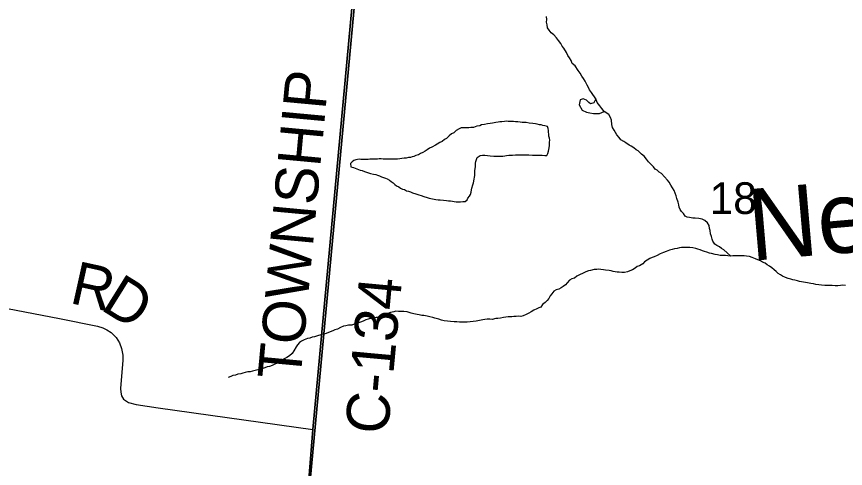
# Model space of a CAD drawing. Extents: x 1310247 to 1664935, y 284496 to 704931.
# Drawn here: x 1504221 to 1510006, y 559511 to 562664 of the extents above; entities that cross this region are included whole.
import ezdxf

# ---------------------------------------------------------------- set-up
doc = ezdxf.new("R2010")
doc.units = 0
for name, color, linetype in [('GM_X_Adjacent_County', 7, 'Continuous'), ('GM_X_County', 7, 'Continuous'), ('GM_X_County_Road_Text', 7, 'Continuous'), ('GM_X_Minor_Lake_Text', 7, 'Continuous'), ('GM_X_Minor_River', 7, 'Continuous'), ('GM_X_Minor_River_Text', 7, 'Continuous'), ('GM_X_Township_Road', 7, 'Continuous'), ('GM_X_US_Location', 7, 'Continuous')]:
    doc.layers.add(name, color=color, linetype=linetype)

msp = doc.modelspace()

# ---------------------------------------------------------------- linework, layer by layer
at = {"layer": 'GM_X_Adjacent_County'}
for points in [[(1499830.9, 580274.1), (1508027.8, 579405.8), (1507660, 575430.8), (1507563.8, 574289.5), (1507446.2, 572919.9), (1507439.6, 572797.4), (1507443.5, 572765.6), (1507287.6, 571116), (1507284, 571068.6), (1507167.7, 569574.2), (1506976.9, 567223.6), (1506288.1, 559784), (1506243, 559201.1), (1505605.2, 552533.9), (1505593.6, 552412), (1505205.4, 547972.3), (1504869, 544272.2), (1504720.2, 542599), (1503488.5, 542713.6)], [(1505205.4, 547972.3), (1505593.6, 552412), (1505605.2, 552533.9), (1506243, 559201.1), (1506288.1, 559784), (1506976.9, 567223.6), (1507167.7, 569574.2), (1507284, 571068.6), (1507287.6, 571116), (1507443.5, 572765.6)]]:
    msp.add_lwpolyline(points, dxfattribs=at)
at = {"layer": 'GM_X_County'}
for points in [[(1501203.7, 564857.8), (1506749.2, 564576.1), (1506251.2, 559224.6), (1500750.3, 559431.5)], [(1506749.2, 564576.1), (1512215, 563708.3), (1511702.2, 558342.5), (1506251.2, 559224.6)]]:
    msp.add_lwpolyline(points, close=True, dxfattribs=at)
at = {"layer": 'GM_X_County_Road_Text'}
for points in [[(1506288.1, 559784), (1506972.1, 567171.5)], [(1503742.6, 560705.1), (1504519.9, 560558.2), (1504785.5, 560503.6), (1504822.7, 560491.8), (1504851, 560477.9), (1504880.1, 560459.6), (1504915.1, 560425.9), (1504940, 560388), (1504954, 560349), (1504963.5, 560302.6), (1504961.5, 560266.7), (1504946, 560070), (1504948, 560042.6), (1504954, 560016.7), (1504968, 559993.7), (1505001.9, 559971.7), (1505055.3, 559957.3), (1505208, 559934.3), (1506288.1, 559784)]]:
    msp.add_lwpolyline(points, dxfattribs=at)
at = {"layer": 'GM_X_Minor_River'}
msp.add_line((1506550.7, 561639.6), (1506554.1, 561615.5), dxfattribs=at)
for points in [[(1507908.5, 561693.9), (1507920.5, 561693.6), (1507929, 561709.4), (1507933.4, 561725.4), (1507938, 561747.3), (1507940.4, 561765.3), (1507941, 561787.4), (1507941.4, 561801.4), (1507939.7, 561815.5), (1507936.1, 561829.7), (1507934.4, 561843.7), (1507932.8, 561857.8), (1507933.1, 561869.9), (1507931.4, 561883.9), (1507925.7, 561896.1), (1507907.8, 561902.6), (1507893.8, 561905), (1507881.9, 561909.3), (1507869.9, 561909.6), (1507853.9, 561914), (1507842, 561916.3), (1507824, 561918.8), (1507797.9, 561921.4), (1507777.9, 561923.9), (1507765.9, 561924.2), (1507749.9, 561924.6), (1507735.9, 561927), (1507719.9, 561929.4), (1507703.9, 561929.8), (1507689.9, 561932.2), (1507675.8, 561932.5), (1507663.8, 561932.8), (1507651.8, 561933.1), (1507639.7, 561933.4), (1507625.6, 561931.8), (1507607.5, 561930.2), (1507593.5, 561928.5), (1507581.4, 561926.8), (1507565.3, 561925.2), (1507543.1, 561919.8), (1507525, 561918.2), (1507506.9, 561916.7), (1507486.7, 561911.2), (1507466.5, 561907.7), (1507454.3, 561901.9), (1507434.2, 561898.4), (1507409.9, 561891), (1507391.8, 561889.5), (1507377.7, 561887.8), (1507357.7, 561888.3), (1507341.6, 561888.7), (1507323.5, 561887.2), (1507309.3, 561881.5), (1507289, 561870), (1507272.5, 561852.3), (1507256.3, 561846.7), (1507239.8, 561831.1), (1507221.3, 561813.5), (1507207.1, 561805.8), (1507190.7, 561792.2), (1507174.4, 561784.5), (1507156.1, 561773), (1507143.9, 561767.2), (1507119.4, 561751.8), (1507103.2, 561746.2), (1507086.9, 561734.6), (1507072.6, 561724.9), (1507056.3, 561715.3), (1507040.1, 561709.6), (1507025.8, 561700), (1507007.6, 561694.4), (1506993.4, 561686.7), (1506981.3, 561685), (1506969.1, 561681.3), (1506955.1, 561679.7), (1506938.9, 561676.1), (1506924.9, 561676.4), (1506908.8, 561674.8), (1506894.6, 561671.2), (1506878.5, 561669.5), (1506862.5, 561669.9), (1506850.4, 561668.2), (1506834.4, 561668.7), (1506820.3, 561669), (1506804.3, 561669.4), (1506792.3, 561669.7), (1506778.2, 561670.1), (1506766.2, 561670.4), (1506752.2, 561670.7), (1506740.1, 561669), (1506726, 561669.4), (1506714, 561669.7), (1506699.9, 561668), (1506685.9, 561668.4), (1506673.8, 561666.7), (1506659.8, 561667), (1506647.7, 561667.3), (1506635.7, 561667.6), (1506623.7, 561667.9), (1506611.7, 561668.2), (1506599.6, 561666.5)], [(1506554.1, 561615.5), (1506572.1, 561611), (1506584, 561606.7), (1506595.9, 561602.4), (1506607.8, 561596.1), (1506619.7, 561591.8), (1506633.7, 561589.4), (1506649.6, 561583), (1506669.5, 561576.5), (1506691.4, 561569.9), (1506711.3, 561565.4), (1506727.3, 561561), (1506739.2, 561556.7), (1506753.2, 561552.3), (1506767, 561545.9), (1506781, 561541.6), (1506794.9, 561537.2), (1506806.8, 561532.9), (1506822.6, 561522.4), (1506834.4, 561514.1), (1506848.2, 561503.7), (1506860, 561493.4), (1506871.8, 561483.1), (1506887.7, 561476.7), (1506899.4, 561466.3), (1506915.3, 561459.9), (1506927.3, 561457.6), (1506943.1, 561447.2), (1506955.1, 561444.9), (1506971, 561440.5), (1506984.9, 561434.1), (1507006.8, 561427.5), (1507028.7, 561421), (1507044.6, 561414.5), (1507062.5, 561408.1), (1507086.4, 561401.4), (1507100.3, 561397.1), (1507124.3, 561392.5), (1507146.2, 561387.9), (1507162.2, 561385.5), (1507178.3, 561385.1), (1507200.3, 561382.5), (1507222.3, 561380), (1507234.3, 561377.7), (1507250.3, 561377.3), (1507262.3, 561375), (1507274.3, 561374.7), (1507288.3, 561372.3), (1507302.3, 561371.9), (1507318.4, 561371.5), (1507336.5, 561373.1), (1507350.6, 561374.8), (1507364.9, 561384.4), (1507369.2, 561396.3), (1507381.6, 561410.1), (1507387.9, 561422), (1507392.4, 561439.9), (1507396.8, 561455.9), (1507399.1, 561467.8), (1507405.7, 561489.8), (1507410, 561503.7), (1507414.7, 561529.7), (1507417.1, 561543.7), (1507419.4, 561555.6), (1507419.8, 561569.7), (1507420.2, 561587.7), (1507420.6, 561603.8), (1507422.9, 561615.8), (1507423.3, 561629.8), (1507423.6, 561641.8), (1507425.9, 561653.8), (1507430.3, 561667.7), (1507434.6, 561679.7), (1507457.1, 561695.2), (1507473.2, 561696.8), (1507489.2, 561696.4), (1507507.2, 561693.9), (1507527.2, 561691.4), (1507551.3, 561690.8), (1507563.3, 561690.5), (1507579.3, 561690.1), (1507597.4, 561689.6), (1507615.5, 561691.2), (1507627.6, 561692.9), (1507639.6, 561694.6), (1507655.7, 561696.2), (1507667.8, 561695.9), (1507681.9, 561697.6), (1507704, 561699), (1507728.1, 561700.4), (1507752.1, 561699.8), (1507766.2, 561699.5), (1507780.2, 561699.1), (1507796.3, 561698.7), (1507822.3, 561698), (1507834.4, 561697.7), (1507848.4, 561697.4), (1507860.4, 561697.1), (1507876.5, 561696.7), (1507888.5, 561696.4), (1507908.5, 561693.9)], [(1506599.6, 561666.5), (1506587.5, 561664.8), (1506575.3, 561659.1), (1506563.1, 561651.4), (1506550.7, 561639.6)]]:
    msp.add_lwpolyline(points, dxfattribs=at)
at = {"layer": 'GM_X_Minor_River_Text'}
for points in [[(1508264.5, 562091.2), (1508232.8, 562133.3), (1508219.2, 562153.7), (1508211.6, 562169.9), (1508204, 562186.2), (1508188.6, 562212.6), (1508177.1, 562231), (1508165.5, 562249.3), (1508154, 562269.7), (1508140.4, 562288.1), (1508119.2, 562320.7), (1508099.5, 562337.3), (1508092, 562357.5), (1508080.4, 562375.9), (1508068.8, 562392.2), (1508059.3, 562412.5), (1508040, 562443.1), (1508028.4, 562457.5), (1508018.8, 562475.8), (1508003.3, 562496.2), (1507989.7, 562516.6), (1507970.2, 562537.2), (1507952.5, 562549.7), (1507936.9, 562568.2), (1507927.3, 562586.4), (1507923.8, 562606.6), (1507920.3, 562624.8), (1507920.8, 562644.8), (1507919.3, 562664.9)], [(1508249.8, 562061.4), (1508225.6, 562055.9), (1508213.8, 562064.2), (1508198.1, 562080.6), (1508176.3, 562089.1), (1508154.1, 562083.6), (1508147.3, 562047.7), (1508168.5, 562011.1), (1508198.2, 561996.3), (1508222.2, 561991.8)], [(1508222.2, 561991.8), (1508248.1, 561987.2), (1508268.2, 561986.8), (1508290.2, 561988.3), (1508320.6, 562001.7), (1508305, 562022.1), (1508291.4, 562040.4), (1508273.9, 562064.9), (1508264.5, 562091.2), (1508249.8, 562061.4)], [(1509206.8, 560993), (1509179.3, 561015.8), (1509155.8, 561036.5), (1509140, 561046.9), (1509126.2, 561057.3), (1509108.4, 561065.8), (1509094.6, 561076.1), (1509079.1, 561096.6), (1509075.4, 561110.7), (1509069.9, 561128.9), (1509064.3, 561147.1), (1509060.9, 561171.3), (1509057.3, 561185.4), (1509053.8, 561205.6), (1509042.2, 561223.9), (1509024.5, 561240.4), (1509004.8, 561251), (1508982.8, 561255.5), (1508956.8, 561258.2), (1508940.7, 561258.6), (1508916.8, 561263.2), (1508900.8, 561265.6), (1508886.9, 561272), (1508875.3, 561290.3), (1508861.7, 561304.7), (1508852, 561319), (1508846.3, 561333.2), (1508842.7, 561349.4), (1508837.2, 561369.6), (1508829.9, 561395.8), (1508824.3, 561414), (1508816.8, 561432.3), (1508809.2, 561450.5), (1508799.6, 561468.8), (1508786.1, 561487.2), (1508774.5, 561507.6), (1508762.9, 561521.9), (1508743.4, 561546.5), (1508722, 561569.1), (1508706.1, 561577.5), (1508692.4, 561591.9), (1508678.6, 561600.3), (1508664.9, 561614.7), (1508647.4, 561635.2), (1508631.8, 561651.7), (1508618.2, 561670.1), (1508600.7, 561690.6), (1508582.9, 561703), (1508559.5, 561727.7), (1508545.6, 561734.1), (1508529.9, 561748.5), (1508510.1, 561759.1), (1508496.3, 561767.4), (1508472.6, 561782.1), (1508458.8, 561792.5), (1508439.1, 561805), (1508425.4, 561819.4), (1508409.8, 561837.8), (1508400.2, 561856.1), (1508390.6, 561870.4), (1508379, 561890.8), (1508375.5, 561910.9), (1508372.3, 561941.1), (1508366.8, 561959.3), (1508355.3, 561981.7), (1508320.6, 562001.7)], [(1510006.2, 560788.4), (1509986.1, 560788.9), (1509972.1, 560787.2), (1509952, 560785.7), (1509933.9, 560786.2), (1509913.9, 560786.7), (1509895.8, 560787.1), (1509877.8, 560787.6), (1509861.7, 560788), (1509839.7, 560790.5), (1509819.7, 560793.1), (1509799.7, 560795.6), (1509781.8, 560800), (1509763.8, 560802.5), (1509741.8, 560807), (1509727.8, 560809.4), (1509699.9, 560814.1), (1509685.9, 560816.5), (1509671.9, 560820.8), (1509652, 560825.4), (1509638, 560827.7), (1509624.1, 560832.1), (1509606.1, 560836.5), (1509586.2, 560843.1), (1509566.4, 560851.6), (1509552.6, 560862), (1509536.8, 560870.4), (1509523.1, 560884.8), (1509507.4, 560897.2), (1509491.7, 560911.7), (1509475.9, 560922.1), (1509460.1, 560932.5), (1509446.3, 560942.9), (1509426.5, 560951.4), (1509412.6, 560959.8), (1509394.8, 560966.3), (1509378.9, 560974.7), (1509355.1, 560983.3), (1509335.2, 560989.8), (1509315.2, 560992.3), (1509299.2, 560994.8), (1509281.1, 560995.2), (1509261, 560993.7), (1509241, 560994.2), (1509220.9, 560994.7), (1509206.8, 560993), (1509184.8, 560993.6), (1509168.8, 560996), (1509148.7, 560996.5), (1509130.7, 560997), (1509112.7, 561001.4), (1509096.7, 561003.8), (1509070.8, 561010.5), (1509056.8, 561012.9), (1509039, 561021.3), (1509023.1, 561025.8), (1509009.1, 561030.1), (1508991.2, 561036.6), (1508975.3, 561041), (1508961.4, 561045.4), (1508941.4, 561049.9), (1508919.4, 561052.4), (1508899.4, 561052.9), (1508879.3, 561053.4), (1508861.2, 561051.9), (1508847.1, 561050.2), (1508831, 561046.6), (1508812.8, 561043.1), (1508796.7, 561039.5), (1508778.5, 561033.9), (1508754.2, 561024.5), (1508735.9, 561016.9), (1508713.7, 561009.4), (1508691.3, 560998), (1508671, 560988.4), (1508656.8, 560982.8), (1508640.5, 560975.2), (1508622.2, 560963.6), (1508603.8, 560952), (1508591.4, 560938.2), (1508569, 560924.8), (1508552.8, 560919.2), (1508538.5, 560907.5), (1508520.1, 560895.9), (1508501.9, 560890.3), (1508483.7, 560882.8), (1508463.5, 560879.2), (1508445.4, 560877.7), (1508427.4, 560880.2), (1508413.4, 560880.5), (1508399.4, 560882.9), (1508383.4, 560885.3)], [(1508383.4, 560885.3), (1508369.5, 560889.6), (1508355.5, 560892), (1508331.5, 560894.6), (1508317.5, 560897), (1508299.5, 560899.4), (1508285.5, 560901.8), (1508271.4, 560900.1), (1508251.3, 560898.6), (1508227.1, 560893.2), (1508213, 560889.5), (1508194.8, 560884), (1508174.5, 560874.5), (1508150.1, 560863), (1508131.8, 560853.4), (1508115.4, 560839.8), (1508097.2, 560834.2), (1508080.9, 560824.6), (1508062.4, 560807), (1508052, 560793.2), (1508035.6, 560779.6), (1508021.4, 560771.9), (1508005.1, 560762.3), (1507986.9, 560756.8), (1507970.6, 560749.1), (1507956.1, 560729.4), (1507945.7, 560715.6), (1507935.2, 560697.8), (1507924.8, 560684.1), (1507910.4, 560668.4), (1507891.9, 560654.8), (1507879.5, 560637), (1507865.3, 560631.4), (1507851.1, 560625.7), (1507830.8, 560616.2), (1507812.4, 560604.6), (1507796.1, 560595), (1507777.8, 560585.4), (1507757.5, 560575.9), (1507739.4, 560572.3), (1507725.3, 560572.7), (1507707.2, 560571.1), (1507691.2, 560571.5), (1507677.1, 560569.9), (1507651, 560568.5), (1507634.9, 560566.9), (1507618.7, 560563.3), (1507598.6, 560559.8), (1507580.5, 560558.2), (1507566.4, 560556.6), (1507540.2, 560551.2), (1507524.1, 560551.6), (1507506.1, 560552.1), (1507488, 560550.5), (1507473.9, 560548.9), (1507451.7, 560543.4), (1507429.5, 560539.9), (1507407.4, 560536.5), (1507387.2, 560533), (1507365.1, 560531.5), (1507343.1, 560532.1), (1507327, 560532.5), (1507311, 560532.9), (1507292.9, 560533.3), (1507274.9, 560533.8), (1507248.9, 560536.4), (1507228.9, 560539), (1507204.8, 560541.6), (1507186.9, 560546), (1507167, 560552.6), (1507139.1, 560559.3), (1507125.2, 560563.6), (1507105.2, 560568.2), (1507085.3, 560572.7), (1507063.3, 560577.2), (1507049.3, 560577.6), (1507031.3, 560582), (1507017.4, 560586.4), (1506993.4, 560589), (1506975.4, 560593.5), (1506961.5, 560599.8), (1506947.6, 560604.2), (1506923.6, 560606.8), (1506901.5, 560605.4), (1506887.5, 560605.7), (1506867.5, 560608.2), (1506853.3, 560604.6), (1506831.1, 560599.1), (1506804.8, 560589.7), (1506780.5, 560580.3), (1506766.3, 560574.7), (1506744, 560565.2), (1506729.9, 560563.5), (1506705.6, 560558.1), (1506689.6, 560556.5), (1506675.4, 560552.8), (1506659.2, 560547.2), (1506639, 560539.7), (1506620.7, 560532.2), (1506594.4, 560522.8), (1506576.2, 560517.2)], [(1506576.2, 560517.2), (1506560, 560511.6), (1506537.9, 560510.1), (1506519.7, 560506.6), (1506501.6, 560503), (1506481.3, 560495.5), (1506461, 560484), (1506442.8, 560478.4), (1506428.5, 560470.8), (1506408.3, 560465.2), (1506381.9, 560451.8), (1506365.7, 560448.2), (1506343.5, 560442.8), (1506321.3, 560435.3), (1506299.1, 560429.8), (1506284.9, 560426.2), (1506266.7, 560420.6), (1506250.6, 560417), (1506228.3, 560407.5), (1506210, 560400), (1506195.7, 560390.3), (1506181.3, 560374.6), (1506172.8, 560358.8), (1506156.1, 560331.1), (1506143.6, 560313.3), (1506125.1, 560297.7), (1506106.8, 560286.2), (1506092.5, 560278.5), (1506072.2, 560267), (1506053.8, 560255.4), (1506039.5, 560245.7), (1506019.2, 560236.2), (1506005, 560228.5), (1505986.8, 560222.9), (1505968.6, 560219.4), (1505952.4, 560213.8), (1505932.2, 560206.3), (1505918, 560202.6), (1505903.9, 560198.9), (1505885.8, 560195.4), (1505867.6, 560189.8), (1505851.4, 560186.2), (1505835.3, 560184.6), (1505815.2, 560181.1), (1505799, 560175.5), (1505784.8, 560171.8), (1505764.7, 560168.3), (1505748.5, 560162.7), (1505730.3, 560159.2), (1505716.1, 560153.5), (1505697.9, 560145.9)]]:
    msp.add_lwpolyline(points, dxfattribs=at)

# ---------------------------------------------------------------- texts
at = {"layer": 'GM_X_Minor_Lake_Text'}
msp.add_text('Newman', height=499.98, rotation=4.93972, dxfattribs=at).set_placement((1509346.9, 560959))
at = {"layer": 'GM_X_Township_Road'}
for s, rotation, p in [('TOWNSHIP', 84.68538, (1506201.4, 560122.6)), ('R', 347.48135, (1504583.4, 560667.1)), ('D', 328.07725, (1504799.2, 560623.8)), ('C-134', 84.7553, (1506811.6, 559742.8))]:
    msp.add_text(s, height=300, rotation=rotation, dxfattribs=at).set_placement(p)
at = {"layer": 'GM_X_US_Location'}
msp.add_text('18', height=221, rotation=0.00001, dxfattribs=at).set_placement((1509058, 561286.8))

doc.saveas('drawing.dxf')
